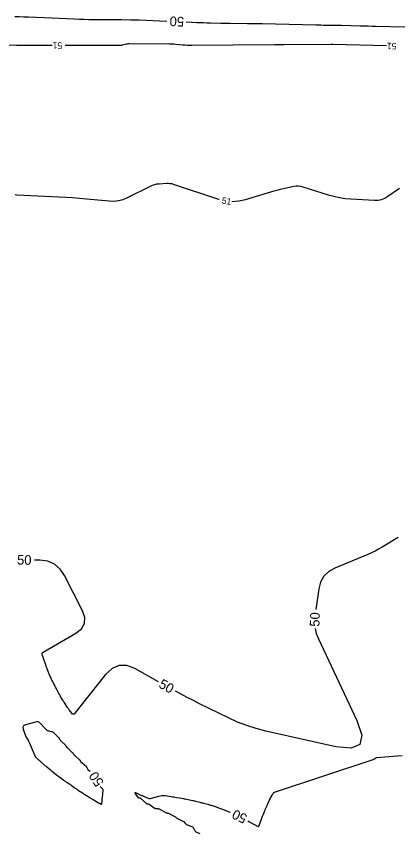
# Model space of a CAD drawing. Extents: x 2384780 to 2405861, y 547869 to 573706.
# Drawn here: x 2394528.4 to 2394647, y 552296.2 to 552550 of the extents above; entities that cross this region are included whole.
import ezdxf

# ---------------------------------------------------------------- set-up
doc = ezdxf.new("R2010")
doc.units = 0
doc.layers.add('Old_Level_60', color=7, linetype='Continuous')
doc.layers.add('Old_Level_61', color=7, linetype='Continuous')

msp = doc.modelspace()

# ---------------------------------------------------------------- linework, layer by layer
at = {"layer": 'Old_Level_60'}
for points in [[(2394539.58275, 552540.926), (2394534.487, 552540.9145), (2394532.98225, 552540.91375), (2394531.47775, 552540.9185), (2394529.97325, 552540.92875), (2394528.46875, 552540.9445), (2394523.554, 552541.0045)], [(2394643.4895, 552540.78575), (2394626.89275, 552541.24625), (2394626.82475, 552541.248), (2394626.7565, 552541.24925), (2394626.68825, 552541.2505), (2394626.62025, 552541.25125), (2394626.3975, 552541.25325), (2394626.34975, 552541.25375), (2394626.302, 552541.25375), (2394626.25425, 552541.2535), (2394626.2065, 552541.25325), (2394611.66775, 552541.0845), (2394611.37575, 552541.0825), (2394611.084, 552541.0825), (2394610.792, 552541.085), (2394610.5, 552541.08975), (2394609.5465, 552541.10925), (2394609.34225, 552541.11275), (2394609.13775, 552541.11475), (2394608.9335, 552541.11525), (2394608.729, 552541.11425), (2394583.004, 552540.9095), (2394582.29875, 552540.9135), (2394581.5945, 552540.9365), (2394580.891, 552540.9785), (2394580.1885, 552541.0395), (2394577.895, 552541.26975), (2394577.40325, 552541.31325), (2394576.911, 552541.345), (2394576.418, 552541.36475), (2394575.92425, 552541.373), (2394563.49075, 552541.42675), (2394563.196, 552541.4175), (2394562.90425, 552541.387), (2394562.61575, 552541.3355), (2394562.33, 552541.26275), (2394561.4015, 552540.99075), (2394561.20125, 552540.94), (2394560.99925, 552540.90425), (2394560.795, 552540.884), (2394560.58875, 552540.87875), (2394555.7305, 552540.934), (2394554.6895, 552540.944), (2394553.6485, 552540.9505), (2394552.60725, 552540.9535), (2394551.56625, 552540.95275), (2394543.58275, 552540.935)], [(2394528.052, 552494.6475), (2394528.6135, 552494.54975), (2394541.65, 552493.95625), (2394543.8055, 552493.84425), (2394545.959, 552493.70425), (2394548.1105, 552493.53675), (2394550.26, 552493.34125), (2394557.2785, 552492.65775), (2394558.7635, 552492.61375), (2394560.21075, 552492.77475), (2394561.62025, 552493.1405), (2394562.992, 552493.7115), (2394570.151, 552497.27575), (2394570.80925, 552497.56375), (2394571.486, 552497.78175), (2394572.1815, 552497.92975), (2394572.89575, 552498.008), (2394575.25925, 552498.14875), (2394575.76275, 552498.15525), (2394576.25975, 552498.11425), (2394576.75075, 552498.02575), (2394577.2355, 552497.88975), (2394591.29275, 552493.22775), (2394591.5255, 552493.16925)], [(2394595.45825, 552492.50725), (2394595.48725, 552492.5045), (2394597.5915, 552492.6415), (2394599.70025, 552493.1105), (2394607.61725, 552495.4935), (2394608.58725, 552495.77525), (2394609.562, 552496.03825), (2394610.54175, 552496.28275), (2394611.52625, 552496.50825), (2394614.75025, 552497.2145), (2394615.439, 552497.32025), (2394616.12375, 552497.33525), (2394616.8045, 552497.259), (2394617.481, 552497.09175), (2394625.4425, 552494.5815), (2394627.15875, 552494.09875), (2394628.89475, 552493.72625), (2394630.651, 552493.464), (2394632.427, 552493.312), (2394639.825, 552492.911), (2394640.94625, 552492.93925), (2394642.0155, 552493.1485), (2394643.03275, 552493.53875), (2394643.998, 552494.10975), (2394647.5625, 552496.62025)]]:
    msp.add_lwpolyline(points, dxfattribs=at)
at = {"layer": 'Old_Level_61'}
for points in [[(2394527.95525, 552549.97675), (2394529.3655, 552549.9145), (2394530.77575, 552549.8525), (2394532.186, 552549.79025), (2394546.564, 552549.1565), (2394548.0375, 552549.09825), (2394549.51125, 552549.054), (2394550.9855, 552549.02325), (2394552.46, 552549.00625), (2394557.53625, 552548.97125), (2394558.439, 552548.965), (2394559.34175, 552548.95875), (2394560.2445, 552548.9525), (2394561.14725, 552548.9465), (2394564.09625, 552548.926), (2394564.728, 552548.919), (2394565.35975, 552548.906), (2394565.99125, 552548.8875), (2394566.62275, 552548.8635), (2394575.22325, 552548.4965)], [(2394581.21775, 552548.2405), (2394584.60225, 552548.09625), (2394585.6185, 552548.055), (2394586.635, 552548.01875), (2394587.6515, 552547.98725), (2394588.66825, 552547.96025), (2394591.99, 552547.88), (2394592.702, 552547.864), (2394593.41375, 552547.851), (2394594.12575, 552547.841), (2394594.83775, 552547.8335), (2394600.27225, 552547.78825), (2394601.437, 552547.77625), (2394602.60125, 552547.76), (2394603.76575, 552547.7395), (2394604.93, 552547.7145), (2394621.53775, 552547.3285), (2394622.33375, 552547.3115), (2394623.13, 552547.297), (2394623.92625, 552547.2855), (2394624.7225, 552547.2765), (2394627.32375, 552547.25225), (2394627.88125, 552547.24575), (2394628.4385, 552547.23675), (2394628.99575, 552547.225), (2394629.553, 552547.21075), (2394635.3245, 552547.05075), (2394636.56125, 552547.01725), (2394637.79825, 552546.985), (2394639.035, 552546.95425), (2394640.272, 552546.925), (2394657.906, 552546.518)], [(2394647.11375, 552388.11875), (2394642.16275, 552385.132), (2394641.09125, 552384.513), (2394639.99875, 552383.9355), (2394638.885, 552383.4), (2394637.7505, 552382.906), (2394627.51725, 552378.67975), (2394625.558, 552377.5935), (2394624.06575, 552376.146), (2394623.04025, 552374.33775), (2394622.482, 552372.168), (2394621.604, 552365.81625)], [(2394572.64075, 552343.38475), (2394565.33175, 552347.432), (2394562.76225, 552348.42525), (2394560.3855, 552348.453), (2394558.2015, 552347.515), (2394556.2105, 552345.61125), (2394546.65125, 552333.571), (2394546.407, 552333.33975), (2394546.16475, 552333.265), (2394545.92475, 552333.3465), (2394545.687, 552333.5845), (2394544.91375, 552334.61725), (2394544.75, 552334.83975), (2394544.59025, 552335.065), (2394544.43425, 552335.293), (2394544.282, 552335.52375), (2394543.4945, 552336.741), (2394543.32675, 552337.00225), (2394543.16025, 552337.2645), (2394542.9955, 552337.52775), (2394542.83225, 552337.792), (2394542.124, 552338.94675), (2394541.97425, 552339.19525), (2394541.82875, 552339.44625), (2394541.6875, 552339.69975), (2394541.5505, 552339.9555), (2394540.92, 552341.1575), (2394540.78475, 552341.415), (2394540.65, 552341.67275), (2394540.51525, 552341.9305), (2394540.38075, 552342.1885), (2394539.78325, 552343.335), (2394539.65725, 552343.58175), (2394539.5355, 552343.8305), (2394539.418, 552344.08125), (2394539.30475, 552344.334), (2394538.79275, 552345.5025), (2394538.68425, 552345.7535), (2394538.579, 552346.0055), (2394538.4765, 552346.259), (2394538.377, 552346.5135), (2394537.936, 552347.66), (2394537.84225, 552347.906), (2394537.75, 552348.15275), (2394537.6595, 552348.39975), (2394537.57025, 552348.6475), (2394537.17275, 552349.763), (2394537.089, 552350.0025), (2394537.008, 552350.243), (2394536.92975, 552350.48425), (2394536.8545, 552350.7265), (2394536.5215, 552351.82025), (2394536.4855, 552352.04075), (2394536.5205, 552352.23325), (2394536.62625, 552352.39775), (2394536.80275, 552352.53425), (2394546.98375, 552358.42125), (2394548.74825, 552359.80525), (2394549.679, 552361.43375), (2394549.77575, 552363.307), (2394549.03875, 552365.425), (2394543.425, 552376.32275), (2394542.04425, 552378.37275), (2394540.3075, 552379.8525), (2394538.215, 552380.762), (2394535.7665, 552381.101), (2394534.05525, 552381.136)], [(2394621.3725, 552359.85225), (2394621.71775, 552358.35425), (2394622.3755, 552356.6685), (2394634.336, 552331.37725), (2394635.8475, 552326.7995), (2394635.256, 552323.9055), (2394632.5615, 552322.695), (2394627.764, 552323.1685), (2394606.01425, 552328.05925), (2394603.037, 552328.8205), (2394600.11975, 552329.75175), (2394597.262, 552330.85275), (2394594.46425, 552332.124), (2394585.4225, 552336.554), (2394583.49125, 552337.51525), (2394581.5725, 552338.5005), (2394579.66625, 552339.50975), (2394577.89, 552340.47875)], [(2394551.3995, 552315.465), (2394550.93675, 552315.824), (2394550.84125, 552315.909), (2394550.7605, 552316.00475), (2394550.69425, 552316.111), (2394550.6425, 552316.22775), (2394550.4975, 552316.62675), (2394550.4615, 552316.70875), (2394550.41575, 552316.784), (2394550.36, 552316.85225), (2394550.29475, 552316.9135), (2394548.782, 552318.16025), (2394548.70225, 552318.234), (2394548.63275, 552318.31525), (2394548.5735, 552318.40425), (2394548.52425, 552318.50075), (2394548.38, 552318.82875), (2394548.3455, 552318.8965), (2394548.30425, 552318.959), (2394548.256, 552319.0165), (2394548.201, 552319.06875), (2394546.599, 552320.42425), (2394546.528, 552320.49075), (2394546.465, 552320.56375), (2394546.41, 552320.643), (2394546.363, 552320.7285), (2394546.223, 552321.01775), (2394546.1905, 552321.07775), (2394546.1525, 552321.13375), (2394546.10925, 552321.186), (2394546.0605, 552321.234), (2394544.43425, 552322.69575), (2394544.37025, 552322.7585), (2394544.313, 552322.826), (2394544.262, 552322.89875), (2394544.21725, 552322.97625), (2394544.08225, 552323.23775), (2394544.051, 552323.29225), (2394544.01575, 552323.3435), (2394543.97625, 552323.3915), (2394543.9325, 552323.4365), (2394542.297, 552324.97575), (2394542.238, 552325.036), (2394542.1845, 552325.10025), (2394542.13625, 552325.16875), (2394542.0935, 552325.2415), (2394541.9605, 552325.4895), (2394541.9335, 552325.54), (2394541.907, 552325.59075), (2394541.8805, 552325.6415), (2394541.8545, 552325.6925), (2394541.76975, 552325.85925), (2394541.75025, 552325.894), (2394541.72825, 552325.927), (2394541.70375, 552325.958), (2394541.67675, 552325.98725), (2394540.223, 552327.44325), (2394540.04275, 552327.59875), (2394539.84525, 552327.72075), (2394539.6305, 552327.809), (2394539.39875, 552327.864), (2394538.614, 552327.9885), (2394538.45175, 552328.02675), (2394538.30125, 552328.0885), (2394538.1625, 552328.17325), (2394538.0355, 552328.28125), (2394537.1235, 552329.18225), (2394536.92875, 552329.37575), (2394536.73525, 552329.57075), (2394536.54275, 552329.76675), (2394536.35175, 552329.96425), (2394535.61325, 552330.732), (2394535.447, 552330.8685), (2394535.2655, 552330.9495), (2394535.06825, 552330.97475), (2394534.85525, 552330.944), (2394531.303, 552330.00275), (2394530.8555, 552329.8125), (2394530.5885, 552329.52675), (2394530.50225, 552329.14525), (2394530.596, 552328.66825), (2394531.33425, 552326.56525), (2394531.3995, 552326.39425), (2394531.47375, 552326.2275), (2394531.55675, 552326.065), (2394531.64875, 552325.90675)], [(2394531.64875, 552325.90675), (2394532.099, 552325.1785), (2394532.23225, 552324.95325), (2394532.3565, 552324.72325), (2394532.4715, 552324.48875), (2394532.57725, 552324.24925), (2394534.082, 552320.6615), (2394534.201, 552320.4145), (2394534.34425, 552320.184), (2394534.51125, 552319.9705), (2394534.70225, 552319.77375), (2394535.36575, 552319.1585), (2394535.50825, 552319.02725), (2394535.65175, 552318.89675), (2394535.796, 552318.76725), (2394535.941, 552318.6385), (2394537.00025, 552317.706), (2394537.22775, 552317.507), (2394537.457, 552317.30975), (2394537.6875, 552317.114), (2394537.91975, 552316.92), (2394538.94475, 552316.06975), (2394539.16525, 552315.88825), (2394539.38675, 552315.7085), (2394539.60975, 552315.53025), (2394539.834, 552315.3535), (2394540.96475, 552314.4695), (2394541.20775, 552314.28075), (2394541.45175, 552314.09375), (2394541.69725, 552313.90825), (2394541.94375, 552313.7245), (2394543.20125, 552312.7935), (2394543.42825, 552312.62825), (2394543.658, 552312.46675), (2394543.89025, 552312.309), (2394544.125, 552312.155), (2394544.89625, 552311.658), (2394545.061, 552311.55075), (2394545.2245, 552311.4415), (2394545.38675, 552311.33075), (2394545.54775, 552311.218), (2394546.767, 552310.355), (2394547.029, 552310.171), (2394547.29225, 552309.989), (2394547.55725, 552309.80925), (2394547.82325, 552309.6315), (2394548.98075, 552308.865), (2394549.2295, 552308.70175), (2394549.47925, 552308.54025), (2394549.7305, 552308.38075), (2394549.98275, 552308.22325), (2394551.252, 552307.437), (2394551.52475, 552307.2695), (2394551.7985, 552307.10375), (2394552.07325, 552306.94025), (2394552.34925, 552306.7785), (2394554.04175, 552305.7945), (2394554.14725, 552305.73375), (2394554.253, 552305.67375), (2394554.35925, 552305.6145), (2394554.466, 552305.556), (2394554.81525, 552305.36625), (2394554.882, 552305.34125), (2394554.932, 552305.3475), (2394554.96575, 552305.38525), (2394554.98275, 552305.45425), (2394555.09525, 552306.5235), (2394555.11925, 552306.75275), (2394555.14325, 552306.98175), (2394555.167, 552307.211), (2394555.19075, 552307.44), (2394555.4235, 552309.6825), (2394555.4215, 552309.8565), (2394555.37775, 552310.01225), (2394555.292, 552310.14925), (2394555.16425, 552310.2675), (2394554.67875, 552310.62425), (2394554.58625, 552310.707), (2394554.547, 552310.762)], [(2394600.38, 552300.19275), (2394600.427, 552300.16725), (2394600.716, 552300.00875), (2394602.57975, 552298.9785), (2394602.71975, 552298.9015), (2394602.8595, 552298.82425), (2394602.9995, 552298.74725), (2394603.13925, 552298.67025), (2394603.5965, 552298.419), (2394603.687, 552298.385), (2394603.7625, 552298.39075), (2394603.82325, 552298.436), (2394603.869, 552298.52125), (2394604.66625, 552300.70625), (2394604.786, 552301.02975), (2394604.9085, 552301.352), (2394605.03375, 552301.67325), (2394605.16225, 552301.9935), (2394605.586, 552303.0375), (2394605.67725, 552303.261), (2394605.76975, 552303.484), (2394605.863, 552303.7065), (2394605.95725, 552303.92875), (2394606.31325, 552304.762), (2394606.39, 552304.9405), (2394606.46775, 552305.1185), (2394606.546, 552305.296), (2394606.62525, 552305.47325), (2394606.92475, 552306.13825), (2394606.98975, 552306.28025), (2394607.05675, 552306.4215), (2394607.1255, 552306.56175), (2394607.196, 552306.70125), (2394607.46875, 552307.23175), (2394607.52775, 552307.34525), (2394607.58775, 552307.458), (2394607.64875, 552307.57025), (2394607.711, 552307.682), (2394607.964, 552308.1305), (2394608.01875, 552308.2265), (2394608.07425, 552308.32175), (2394608.13075, 552308.4165), (2394608.1885, 552308.5105), (2394608.42575, 552308.89475), (2394608.48175, 552308.9705), (2394608.548, 552309.03325), (2394608.62475, 552309.083), (2394608.7115, 552309.11975), (2394639.3725, 552319.18525), (2394639.39225, 552319.1925), (2394639.4115, 552319.20075), (2394639.43025, 552319.21025), (2394639.44825, 552319.221), (2394639.5065, 552319.258), (2394639.519, 552319.266), (2394639.5315, 552319.27375), (2394639.54425, 552319.28175), (2394639.55675, 552319.2895), (2394639.60625, 552319.3205), (2394639.617, 552319.327), (2394639.62775, 552319.33375), (2394639.63825, 552319.34025), (2394639.649, 552319.34675), (2394639.69, 552319.372), (2394639.699, 552319.37725), (2394639.70775, 552319.38275), (2394639.7165, 552319.388), (2394639.72525, 552319.3935), (2394639.7615, 552319.416), (2394639.76925, 552319.42075), (2394639.777, 552319.4255), (2394639.78475, 552319.43025), (2394639.7925, 552319.435), (2394639.824, 552319.45375), (2394639.8305, 552319.458), (2394639.83725, 552319.462), (2394639.844, 552319.466), (2394639.85075, 552319.47), (2394639.879, 552319.487), (2394639.885, 552319.49075), (2394639.89125, 552319.4945), (2394639.89725, 552319.498), (2394639.90325, 552319.50175), (2394639.93825, 552319.5225), (2394639.939, 552319.523), (2394639.94, 552319.52375), (2394639.94075, 552319.52425), (2394639.94175, 552319.52475), (2394639.94475, 552319.52625), (2394639.94525, 552319.52675), (2394639.946, 552319.527), (2394639.9465, 552319.5275), (2394639.947, 552319.528), (2394639.9905, 552319.561), (2394639.9985, 552319.567), (2394640.00625, 552319.573), (2394640.01425, 552319.579), (2394640.02225, 552319.58475), (2394640.0485, 552319.604), (2394640.054, 552319.608), (2394640.05975, 552319.612)], [(2394640.05975, 552319.612), (2394640.0655, 552319.61625), (2394640.071, 552319.62025), (2394640.09725, 552319.6385), (2394640.10275, 552319.64225), (2394640.10825, 552319.64625), (2394640.114, 552319.65), (2394640.1195, 552319.654), (2394640.14325, 552319.67), (2394640.1485, 552319.6735), (2394640.1535, 552319.677), (2394640.1585, 552319.68025), (2394640.16375, 552319.68375), (2394640.18675, 552319.6985), (2394640.1915, 552319.70175), (2394640.1965, 552319.70475), (2394640.2015, 552319.708), (2394640.2065, 552319.711), (2394640.22875, 552319.72475), (2394640.2335, 552319.72775), (2394640.23825, 552319.73075), (2394640.24325, 552319.7335), (2394640.248, 552319.73625), (2394640.27025, 552319.7495), (2394640.275, 552319.75225), (2394640.27975, 552319.755), (2394640.28475, 552319.75775), (2394640.2895, 552319.7605), (2394640.312, 552319.77325), (2394640.31675, 552319.776), (2394640.3215, 552319.7785), (2394640.3265, 552319.78125), (2394640.33125, 552319.78375), (2394640.3545, 552319.79625), (2394640.3595, 552319.799), (2394640.36425, 552319.80175), (2394640.36925, 552319.80425), (2394640.37425, 552319.807), (2394640.3985, 552319.8195), (2394640.4035, 552319.822), (2394640.40875, 552319.82475), (2394640.414, 552319.82725), (2394640.41925, 552319.83), (2394640.44525, 552319.8425), (2394640.45075, 552319.845), (2394640.4565, 552319.84675), (2394640.4625, 552319.84825), (2394640.46875, 552319.849), (2394646.97075, 552320.3375), (2394648.36325, 552320.4495)], [(2394569.45775, 552305.378), (2394569.18425, 552305.36225), (2394569.1275, 552305.36425), (2394569.07475, 552305.377), (2394569.0255, 552305.40075), (2394568.9805, 552305.435), (2394567.0865, 552307.168), (2394567.0405, 552307.202), (2394566.99075, 552307.223), (2394566.9375, 552307.23125), (2394566.88025, 552307.22625), (2394566.688, 552307.189), (2394566.649, 552307.186), (2394566.61375, 552307.19375), (2394566.5825, 552307.21175), (2394566.5555, 552307.24025), (2394565.53425, 552308.613), (2394565.39625, 552308.832), (2394565.38475, 552308.947), (2394565.5, 552308.9585), (2394565.74175, 552308.86625), (2394566.738, 552308.39575), (2394566.95175, 552308.2955), (2394567.166, 552308.19625), (2394567.381, 552308.098), (2394567.59625, 552308.001), (2394569.11675, 552307.32075), (2394569.4445, 552307.2055), (2394569.777, 552307.15125), (2394570.1135, 552307.15825), (2394570.45425, 552307.2265), (2394572.73075, 552307.881), (2394573.2205, 552307.9945), (2394573.7135, 552308.0545), (2394574.21025, 552308.06075), (2394574.71075, 552308.0135), (2394576.61575, 552307.73275), (2394577.02375, 552307.671), (2394577.43125, 552307.60625), (2394577.838, 552307.5385), (2394578.2445, 552307.46775), (2394579.91625, 552307.17025), (2394580.27425, 552307.10575), (2394580.632, 552307.03925), (2394580.9895, 552306.971), (2394581.3465, 552306.901), (2394582.85475, 552306.60125), (2394583.1775, 552306.53475), (2394583.49925, 552306.46425), (2394583.82, 552306.38925), (2394584.13975, 552306.31), (2394585.484, 552305.968), (2394585.77175, 552305.8945), (2394586.05975, 552305.82025), (2394586.34725, 552305.74525), (2394586.63475, 552305.66975), (2394587.94, 552305.3255), (2394588.219, 552305.2495), (2394588.49675, 552305.1695), (2394588.7735, 552305.08525), (2394589.04875, 552304.99675), (2394590.2685, 552304.59425), (2394590.5295, 552304.507), (2394590.79, 552304.418), (2394591.04975, 552304.32725), (2394591.309, 552304.23475), (2394592.52875, 552303.794), (2394592.78975, 552303.69825), (2394593.04925, 552303.59925), (2394593.30775, 552303.49725), (2394593.56525, 552303.3925), (2394594.791, 552302.88475), (2394594.98175, 552302.805)], [(2394585.641, 552296.17625), (2394585.40575, 552296.28325), (2394584.5635, 552296.56125), (2394584.3945, 552296.6345), (2394584.2485, 552296.73475), (2394584.12575, 552296.8625), (2394584.026, 552297.01725), (2394583.6125, 552297.8065), (2394583.51275, 552297.9635), (2394583.391, 552298.096), (2394583.24725, 552298.20425), (2394583.08125, 552298.288), (2394581.63575, 552298.874), (2394581.49975, 552298.94025), (2394581.3775, 552299.024), (2394581.269, 552299.12475), (2394581.17425, 552299.2425), (2394580.88725, 552299.65575), (2394580.821, 552299.73875), (2394580.7455, 552299.81025), (2394580.66075, 552299.87075), (2394580.56675, 552299.91975), (2394578.636, 552300.768), (2394578.556, 552300.809), (2394578.48275, 552300.85825), (2394578.416, 552300.91625), (2394578.35575, 552300.9825), (2394578.16975, 552301.21375), (2394578.12775, 552301.2605), (2394578.0815, 552301.302), (2394578.031, 552301.33825), (2394577.97625, 552301.369), (2394575.815, 552302.439), (2394575.749, 552302.4675), (2394575.68125, 552302.4885), (2394575.61175, 552302.502), (2394575.54025, 552302.508), (2394575.30375, 552302.51575), (2394575.25375, 552302.52025), (2394575.2055, 552302.5305), (2394575.15875, 552302.54675), (2394575.11375, 552302.56875), (2394572.94725, 552303.79075), (2394572.88675, 552303.82), (2394572.82375, 552303.84075), (2394572.759, 552303.85325), (2394572.69175, 552303.85725), (2394572.46875, 552303.8565), (2394572.421, 552303.8565), (2394572.37325, 552303.85675), (2394572.3255, 552303.8575), (2394572.27775, 552303.85825), (2394571.9195, 552303.8655), (2394571.8445, 552303.87225), (2394571.773, 552303.89), (2394571.70525, 552303.91825), (2394571.64075, 552303.95725), (2394569.762, 552305.2905), (2394569.69175, 552305.3325), (2394569.6175, 552305.361), (2394569.5395, 552305.37625), (2394569.45775, 552305.378)]]:
    msp.add_lwpolyline(points, dxfattribs=at)

# ---------------------------------------------------------------- texts
at = {"layer": 'Old_Level_60'}
for rotation, p in [(180.1289333, (2394542.71425, 552541.933)), (178.4111806, (2394646.64975, 552541.6985)), (350.4457889, (2394592.183, 552491.89475))]:
    msp.add_text('51', height=2, rotation=rotation, dxfattribs=at).set_placement(p)
at = {"layer": 'Old_Level_61'}
for rotation, p in [(177.5561444, (2394580.64425, 552549.7665)), (358.8247333, (2394528.66375, 552379.7465)), (87.7768111, (2394622.65675, 552360.42025)), (331.0327, (2394572.47225, 552341.763)), (123.7917167, (2394555.76825, 552312.0865)), (154.1766722, (2394600.4995, 552301.901))]:
    msp.add_text('50', height=3, rotation=rotation, dxfattribs=at).set_placement(p)

doc.saveas('drawing.dxf')
